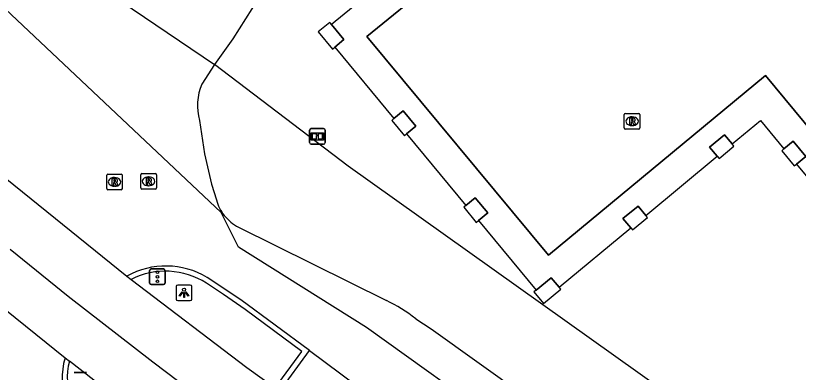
# Model space of a CAD drawing. Extents: x 159489 to 160304, y 383826 to 384530.
# Drawn here: x 160177 to 160227.1, y 384032.3 to 384055.1 of the extents above; entities that cross this region are included whole.
import ezdxf

# ---------------------------------------------------------------- set-up
doc = ezdxf.new("R2010")
doc.units = 0
for name, color, linetype in [('IMGEO_Berm_open', 7, 'Continuous'), ('IMGEO_Fietspad_gesloten', 7, 'Continuous'), ('IMGEO_Informatiebord', 7, 'Continuous'), ('IMGEO_Lichtpunt', 7, 'Continuous'), ('IMGEO_OVBaan_gesloten', 7, 'Continuous'), ('IMGEO_Pand', 7, 'Continuous'), ('IMGEO_Pand_overbouw', 7, 'Continuous'), ('IMGEO_Rijbaan_lokaal_gesloten', 7, 'Continuous'), ('IMGEO_Rijbaan_lokaal_open', 7, 'Continuous'), ('IMGEO_Rioolput', 7, 'Continuous'), ('IMGEO_Verkeersbordpaal', 7, 'Continuous'), ('IMGEO_Verkeersregelinstallatiepaal', 7, 'Continuous'), ('IMGEO_Voetpad_open', 7, 'Continuous')]:
    doc.layers.add(name, color=color, linetype=linetype)

msp = doc.modelspace()

# ---------------------------------------------------------------- linework, layer by layer
at = {"layer": 'IMGEO_Berm_open'}
msp.add_lwpolyline([(160193.57, 384031.3), (160195.287, 384033.625), (160191.647, 384036.314), (160190.258, 384037.272), (160189.182, 384038.005)], dxfattribs=at)
for centre, radius, start, end in [((160186.555, 384033.893), 4.879, 57.4257, 116.8377), ((160184.791, 384031.935), 4.525, 166.1599, 233.5332)]:
    msp.add_arc(centre, radius, start, end, dxfattribs=at)
at = {"layer": 'IMGEO_Fietspad_gesloten'}
for points in [[(160191.23, 384041.593), (160200.699, 384036.904)], [(160202.579, 384035.729), (160203.564, 384035.071), (160209.569, 384030.792)]]:
    msp.add_lwpolyline(points, dxfattribs=at)
for centre, radius, start, end in [((160192.558, 384044.129), 2.862, 218.5729, 242.3632), ((160194.584, 384025.029), 13.357, 53.2341, 62.7552)]:
    msp.add_arc(centre, radius, start, end, dxfattribs=at)
at = {"layer": 'IMGEO_Informatiebord'}
for p, q in [((160195.784, 384047.009), (160195.784, 384047.809)), ((160195.784, 384047.809), (160195.784, 384047.009)), ((160195.884, 384047.909), (160196.674, 384047.909)), ((160196.674, 384047.909), (160195.884, 384047.909)), ((160196.774, 384047.809), (160196.774, 384047.009)), ((160196.774, 384047.009), (160196.774, 384047.809)), ((160196.674, 384046.909), (160195.884, 384046.909)), ((160195.884, 384046.909), (160196.674, 384046.909))]:
    msp.add_line(p, q, dxfattribs=at)
for points in [[(160195.885, 384047.641), (160196.673, 384047.641), (160196.673, 384047.177), (160195.885, 384047.177), (160195.885, 384047.641)], [(160195.95, 384047.576), (160195.95, 384047.242), (160196.225, 384047.242), (160196.226, 384047.455), (160196.33, 384047.456), (160196.331, 384047.242), (160196.608, 384047.242), (160196.608, 384047.576), (160196.332, 384047.576), (160196.332, 384047.496), (160196.226, 384047.496), (160196.226, 384047.576), (160195.95, 384047.576)]]:
    msp.add_lwpolyline(points, dxfattribs=at)
for centre, start, end in [((160195.884, 384047.809), 90, 180), ((160195.884, 384047.809), 90, 180), ((160196.674, 384047.809), 0, 90), ((160196.674, 384047.809), 360, 90), ((160195.884, 384047.009), 180, 270), ((160195.884, 384047.009), 180, 270), ((160196.674, 384047.009), 270, 0), ((160196.674, 384047.009), 270, 0)]:
    msp.add_arc(centre, 0.1, start, end, dxfattribs=at)
at = {"layer": 'IMGEO_Lichtpunt'}
for p, q in [((160187.241, 384037.791), (160187.241, 384036.984)), ((160187.241, 384037.791), (160187.241, 384036.984)), ((160188.143, 384037.886), (160187.335, 384037.886)), ((160188.143, 384037.886), (160187.335, 384037.886)), ((160188.237, 384036.984), (160188.237, 384037.791)), ((160188.237, 384036.984), (160188.237, 384037.791)), ((160187.335, 384036.89), (160188.143, 384036.89)), ((160187.335, 384036.89), (160188.143, 384036.89))]:
    msp.add_line(p, q, dxfattribs=at)
for points in [[(160187.615, 384037.455), (160187.654, 384037.427), (160187.466, 384037.165), (160187.428, 384037.192), (160187.615, 384037.455)], [(160187.717, 384037.407), (160187.764, 384037.407), (160187.764, 384037.085), (160187.717, 384037.085), (160187.717, 384037.407)], [(160187.827, 384037.427), (160187.865, 384037.454), (160188.052, 384037.192), (160188.013, 384037.164), (160187.827, 384037.427)]]:
    msp.add_lwpolyline(points, dxfattribs=at)
msp.add_circle((160187.74, 384037.589), 0.0994, dxfattribs=at)
for centre, start, end in [((160187.335, 384037.791), 90, 180), ((160187.335, 384037.791), 90, 180), ((160188.143, 384037.791), 0, 90), ((160188.143, 384037.791), 0, 90), ((160187.335, 384036.984), 180, 270), ((160187.335, 384036.984), 180, 270), ((160188.143, 384036.984), 270, 0), ((160188.143, 384036.984), 270, 360)]:
    msp.add_arc(centre, 0.0946, start, end, dxfattribs=at)
at = {"layer": 'IMGEO_OVBaan_gesloten'}
for points in [[(160172.248, 384047.991), (160184.077, 384038.457)], [(160168.075, 384042.939), (160180.122, 384033.232)], [(160240.805, 383997.822), (160236.574, 383999.757), (160231.969, 384001.943), (160226.618, 384004.7), (160223.11, 384006.694), (160219.773, 384008.832), (160216.466, 384011.084), (160213.177, 384013.386), (160209.952, 384015.658), (160206.636, 384017.954), (160203.373, 384020.284), (160198.838, 384023.52), (160195.687, 384025.705), (160188.977, 384030.497), (160185.749, 384032.936), (160180.322, 384037.159), (160176.612, 384040.154)], [(160184.077, 384038.457), (160184.352, 384038.247)], [(160184.352, 384038.247), (160191.759, 384032.603), (160193.57, 384031.3)], [(160180.122, 384033.232), (160180.398, 384033.017)], [(160189.688, 384026.016), (160184.203, 384030.049), (160180.398, 384033.017)]]:
    msp.add_lwpolyline(points, dxfattribs=at)
at = {"layer": 'IMGEO_Pand'}
for points in [[(160229.959, 384076.834), (160227.109, 384074.476), (160224.75, 384077.326), (160202.639, 384059.074), (160202.537, 384059.199), (160201.57, 384058.406), (160201.675, 384058.278), (160202.173, 384057.672), (160202.843, 384058.222), (160203.64, 384057.252), (160199.448, 384053.811), (160211.077, 384039.791), (160224.961, 384051.301), (160238.701, 384034.731)], [(160197.245, 384053.001), (160197.391, 384053.121), (160197.977, 384053.606), (160197.181, 384054.567), (160197.065, 384054.708), (160196.333, 384054.102), (160197.245, 384053.001)], [(160201.768, 384049.036), (160201.179, 384048.547), (160201.037, 384048.429), (160201.852, 384047.447), (160201.993, 384047.565), (160202.583, 384048.053), (160201.768, 384049.036)], [(160222.346, 384047.514), (160221.378, 384046.712), (160221.879, 384046.131), (160221.998, 384045.992), (160222.952, 384046.783), (160222.836, 384046.923), (160222.346, 384047.514)], [(160226.74, 384047.098), (160226.152, 384046.61), (160226.009, 384046.492), (160226.814, 384045.521), (160226.957, 384045.639), (160227.545, 384046.127), (160226.74, 384047.098)], [(160206.38, 384043.476), (160205.787, 384042.985), (160205.648, 384042.87), (160206.451, 384041.902), (160206.589, 384042.016), (160207.182, 384042.508), (160206.38, 384043.476)], [(160216.816, 384042.948), (160215.844, 384042.146), (160216.339, 384041.547), (160216.449, 384041.414), (160217.421, 384042.216), (160217.31, 384042.35), (160216.816, 384042.948)], [(160211.855, 384037.622), (160211.75, 384037.749), (160211.25, 384038.355), (160210.282, 384037.556), (160210.147, 384037.445), (160210.752, 384036.712), (160211.855, 384037.622)]]:
    msp.add_lwpolyline(points, dxfattribs=at)
at = {"layer": 'IMGEO_Pand_overbouw'}
for points in [[(160238.701, 384034.731), (160224.961, 384051.301), (160211.077, 384039.791), (160199.448, 384053.811), (160203.64, 384057.252), (160202.843, 384058.222), (160202.173, 384057.672), (160201.675, 384058.278), (160197.181, 384054.567)], [(160197.181, 384054.567), (160197.977, 384053.606), (160197.391, 384053.121), (160201.179, 384048.547), (160201.768, 384049.036), (160202.583, 384048.053), (160201.993, 384047.565), (160205.787, 384042.985), (160206.38, 384043.476), (160207.182, 384042.508), (160206.589, 384042.016), (160210.282, 384037.556), (160211.25, 384038.355), (160211.75, 384037.749), (160216.339, 384041.547), (160215.844, 384042.146), (160216.816, 384042.948), (160217.31, 384042.35), (160221.879, 384046.131), (160221.378, 384046.712), (160222.346, 384047.514), (160222.836, 384046.923), (160224.65, 384048.424), (160226.152, 384046.61), (160226.74, 384047.098), (160227.545, 384046.127), (160226.957, 384045.639), (160230.74, 384041.073)]]:
    msp.add_lwpolyline(points, dxfattribs=at)
at = {"layer": 'IMGEO_Rijbaan_lokaal_gesloten'}
for points in [[(160197.823, 384066.241), (160198.569, 384065.853), (160190.86, 384053.653), (160189.693, 384052.004)], [(160182.186, 384057.111), (160189.693, 384052.004)], [(160190.124, 384042.528), (160175.157, 384056.641)], [(160208.24, 384028.84), (160199.413, 384035.17), (160191.225, 384040.314), (160190.124, 384042.528)], [(160195.774, 384033.682), (160191.38, 384036.932), (160189.221, 384038.377)], [(160195.774, 384033.682), (160199.787, 384030.7), (160205.52, 384026.602), (160216.867, 384018.79)]]:
    msp.add_lwpolyline(points, dxfattribs=at)
for centre, radius, start, end in [((160186.58, 384033.953), 5.152, 59.1573, 119.0607), ((160184.899, 384031.903), 4.959, 164.4531, 232.8394)]:
    msp.add_arc(centre, radius, start, end, dxfattribs=at)
at = {"layer": 'IMGEO_Rijbaan_lokaal_open'}
for points in [[(160189.693, 384052.004), (160188.877, 384050.756)], [(160188.722, 384048.433), (160189.06, 384046.286), (160189.507, 384044.356), (160189.81, 384043.338)], [(160190.124, 384042.528), (160190.32, 384042.344)]]:
    msp.add_lwpolyline(points, dxfattribs=at)
for centre, radius, start, end in [((160192.195, 384049.368), 3.596, 157.2972, 195.0681), ((160192.564, 384044.123), 2.864, 195.9131, 218.4097)]:
    msp.add_arc(centre, radius, start, end, dxfattribs=at)
at = {"layer": 'IMGEO_Rioolput'}
for p, q in [((160215.929, 384047.955), (160215.929, 384048.807)), ((160216.004, 384048.881), (160216.856, 384048.881)), ((160216.93, 384048.807), (160216.93, 384047.955)), ((160216.417, 384048.661), (160216.442, 384048.661)), ((160216.856, 384047.881), (160216.004, 384047.881)), ((160216.44, 384048.101), (160216.415, 384048.101)), ((160182.789, 384044.068), (160182.789, 384044.92)), ((160182.864, 384044.994), (160183.716, 384044.994)), ((160183.79, 384044.92), (160183.79, 384044.068)), ((160184.969, 384044.103), (160184.969, 384044.955)), ((160185.044, 384045.029), (160185.896, 384045.029)), ((160185.457, 384044.809), (160185.482, 384044.809)), ((160185.97, 384044.955), (160185.97, 384044.103)), ((160183.277, 384044.774), (160183.302, 384044.774)), ((160183.716, 384043.994), (160182.864, 384043.994)), ((160183.3, 384044.214), (160183.275, 384044.214)), ((160185.896, 384044.029), (160185.044, 384044.029)), ((160185.48, 384044.249), (160185.455, 384044.249))]:
    msp.add_line(p, q, dxfattribs=at)
for points in [[(160215.929, 384047.955), (160215.929, 384048.807)], [(160216.004, 384048.881), (160216.856, 384048.881)], [(160216.93, 384048.807), (160216.93, 384047.955)], [(160216.518, 384048.579), (160216.266, 384048.581), (160216.266, 384048.181)], [(160216.266, 384048.181), (160216.39, 384048.181), (160216.39, 384048.343), (160216.401, 384048.343)], [(160216.444, 384048.5), (160216.39, 384048.5), (160216.39, 384048.419)], [(160216.39, 384048.419), (160216.442, 384048.419)], [(160216.448, 384048.314), (160216.519, 384048.181), (160216.659, 384048.181), (160216.594, 384048.307)], [(160216.856, 384047.881), (160216.004, 384047.881)], [(160182.789, 384044.068), (160182.789, 384044.92)], [(160182.864, 384044.994), (160183.716, 384044.994)], [(160183.79, 384044.92), (160183.79, 384044.068)], [(160184.969, 384044.103), (160184.969, 384044.955)], [(160185.044, 384045.029), (160185.896, 384045.029)], [(160185.97, 384044.955), (160185.97, 384044.103)], [(160183.378, 384044.692), (160183.126, 384044.694), (160183.126, 384044.294)], [(160183.126, 384044.294), (160183.25, 384044.294), (160183.25, 384044.456), (160183.261, 384044.456)], [(160183.304, 384044.613), (160183.25, 384044.613), (160183.25, 384044.532)], [(160183.25, 384044.532), (160183.302, 384044.532)], [(160183.308, 384044.427), (160183.379, 384044.294), (160183.519, 384044.294), (160183.454, 384044.42)], [(160185.558, 384044.727), (160185.306, 384044.729), (160185.306, 384044.329)], [(160185.306, 384044.329), (160185.43, 384044.329), (160185.43, 384044.491), (160185.441, 384044.491)], [(160185.484, 384044.648), (160185.43, 384044.648), (160185.43, 384044.567)], [(160185.43, 384044.567), (160185.482, 384044.567)], [(160185.488, 384044.462), (160185.559, 384044.329), (160185.699, 384044.329), (160185.634, 384044.455)], [(160183.716, 384043.994), (160182.864, 384043.994)], [(160185.896, 384044.029), (160185.044, 384044.029)]]:
    msp.add_lwpolyline(points, dxfattribs=at)
for centre, radius, start, end in [((160216.006, 384048.805), 0.0765, 91.552, 178.448), ((160216.006, 384048.805), 0.0765, 91.552, 178.448), ((160216.854, 384048.805), 0.0765, 1.552, 88.448), ((160216.854, 384048.805), 0.0765, 1.552, 88.448), ((160216.4, 384048.29), 0.0533, 26.0293, 88.6989), ((160216.426, 384048.608), 0.19, 274.7715, 282.9687), ((160216.45, 384048.404), 0.0964, 77.0061, 93.1865), ((160216.464, 384048.461), 0.0378, 276.6634, 79.6772), ((160216.517, 384048.469), 0.109, 350.3612, 89.416), ((160216.515, 384048.469), 0.112, 277.5842, 350.9817), ((160216.499, 384048.254), 0.108, 29.5134, 73.7905), ((160216.006, 384047.957), 0.0765, 181.552, 268.448), ((160216.006, 384047.957), 0.0765, 181.552, 268.448), ((160216.854, 384047.957), 0.0765, 271.552, 358.448), ((160216.854, 384047.957), 0.0765, 271.552, 358.448), ((160182.866, 384044.918), 0.0765, 91.552, 178.448), ((160182.866, 384044.918), 0.0765, 91.552, 178.448), ((160183.714, 384044.918), 0.0765, 1.552, 88.448), ((160183.714, 384044.918), 0.0765, 1.552, 88.448), ((160185.046, 384044.953), 0.0765, 91.552, 178.448), ((160185.046, 384044.953), 0.0765, 91.552, 178.448), ((160185.894, 384044.953), 0.0765, 1.552, 88.448), ((160185.894, 384044.953), 0.0765, 1.552, 88.448), ((160183.26, 384044.403), 0.0533, 26.0293, 88.6989), ((160183.286, 384044.721), 0.19, 274.7715, 282.9687), ((160183.31, 384044.517), 0.0964, 77.0061, 93.1865), ((160183.324, 384044.574), 0.0378, 276.6634, 79.6772), ((160183.377, 384044.582), 0.109, 350.3612, 89.416), ((160183.375, 384044.582), 0.112, 277.5842, 350.9817), ((160183.359, 384044.367), 0.108, 29.5134, 73.7905), ((160185.44, 384044.438), 0.0533, 26.0293, 88.6989), ((160185.466, 384044.756), 0.19, 274.7715, 282.9687), ((160185.49, 384044.552), 0.0964, 77.0061, 93.1865), ((160185.504, 384044.609), 0.0378, 276.6634, 79.6772), ((160185.557, 384044.617), 0.109, 350.3612, 89.416), ((160185.555, 384044.617), 0.112, 277.5842, 350.9817), ((160185.539, 384044.402), 0.108, 29.5134, 73.7905), ((160182.866, 384044.07), 0.0765, 181.552, 268.448), ((160182.866, 384044.07), 0.0765, 181.552, 268.448), ((160183.714, 384044.07), 0.0765, 271.552, 358.448), ((160183.714, 384044.07), 0.0765, 271.552, 358.448), ((160185.046, 384044.105), 0.0765, 181.552, 268.448), ((160185.046, 384044.105), 0.0765, 181.552, 268.448), ((160185.894, 384044.105), 0.0765, 271.552, 358.448), ((160185.894, 384044.105), 0.0765, 271.552, 358.448)]:
    msp.add_arc(centre, radius, start, end, dxfattribs=at)
for centre, major_axis, ratio, start_param, end_param in [((160216.416, 384048.381), (-0.387, 0.002), 0.722429, 4.712389, 7.853982), ((160216.441, 384048.381), (-0.39, 0.002), 0.717154, 1.570796, 4.712389), ((160185.456, 384044.529), (-0.387, 0.002), 0.722429, 4.712389, 7.853982), ((160185.481, 384044.529), (-0.39, 0.002), 0.717154, 1.570796, 4.712389), ((160183.276, 384044.494), (-0.387, 0.002), 0.722429, 4.712389, 7.853982), ((160183.301, 384044.494), (-0.39, 0.002), 0.717154, 1.570796, 4.712389)]:
    msp.add_ellipse(centre, major_axis=major_axis, ratio=ratio, start_param=start_param, end_param=end_param, dxfattribs=at)
at = {"layer": 'IMGEO_Verkeersbordpaal'}
for p, q in [((160180.696, 384032.292), (160181.486, 384032.292)), ((160181.486, 384032.292), (160180.696, 384032.292))]:
    msp.add_line(p, q, dxfattribs=at)
at = {"layer": 'IMGEO_Verkeersregelinstallatiepaal'}
for p, q in [((160185.538, 384038.015), (160185.538, 384038.815)), ((160185.538, 384038.815), (160185.538, 384038.015)), ((160185.638, 384038.915), (160186.428, 384038.915)), ((160186.428, 384038.915), (160185.638, 384038.915)), ((160186.528, 384038.815), (160186.528, 384038.015)), ((160186.528, 384038.015), (160186.528, 384038.815)), ((160186.428, 384037.915), (160185.638, 384037.915)), ((160185.638, 384037.915), (160186.428, 384037.915))]:
    msp.add_line(p, q, dxfattribs=at)
for centre in [(160186.033, 384038.705), (160186.033, 384038.415), (160186.033, 384038.125)]:
    msp.add_circle(centre, 0.085, dxfattribs=at)
for centre, start, end in [((160185.638, 384038.815), 90, 180), ((160185.638, 384038.815), 90, 180), ((160186.428, 384038.815), 0, 90), ((160186.428, 384038.815), 360, 90), ((160185.638, 384038.015), 180, 270), ((160185.638, 384038.015), 180, 270), ((160186.428, 384038.015), 270, 0), ((160186.428, 384038.015), 270, 0)]:
    msp.add_arc(centre, 0.1, start, end, dxfattribs=at)
at = {"layer": 'IMGEO_Voetpad_open'}
for points in [[(160223.721, 384025.204), (160218.935, 384028.842), (160219.915, 384030.06), (160198.252, 384045.511), (160189.693, 384052.004)], [(160193.87, 384031.084), (160195.774, 384033.682)]]:
    msp.add_lwpolyline(points, dxfattribs=at)

doc.saveas('drawing.dxf')
